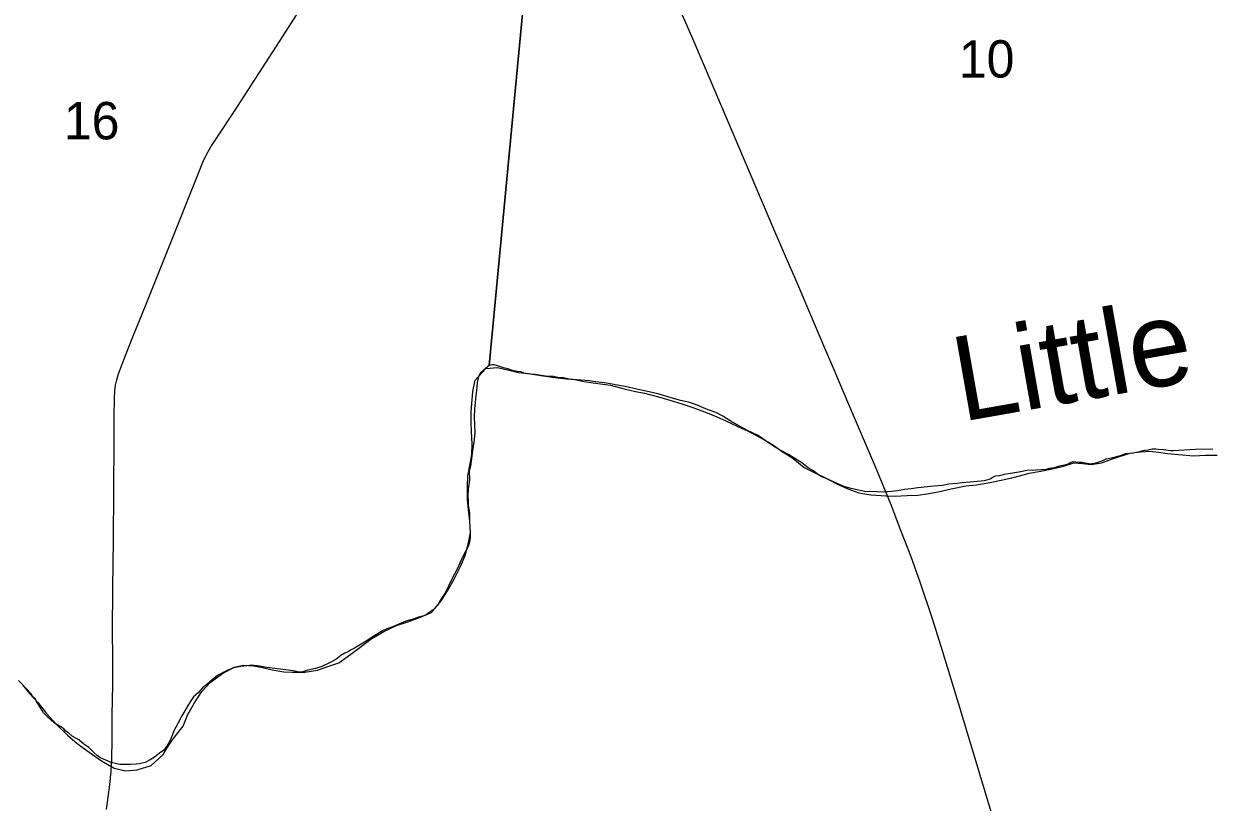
# Model space of a CAD drawing. Extents: x 1410790 to 1770854, y 566777 to 831614.
# Drawn here: x 1645691 to 1652708, y 659329 to 663931 of the extents above; entities that cross this region are included whole.
import ezdxf

# ---------------------------------------------------------------- set-up
doc = ezdxf.new("R2010")
doc.units = 0
for name, color, linetype in [('GM_X_County_Road', 7, 'Continuous'), ('GM_X_Major_River', 7, 'Continuous'), ('GM_X_Major_River_Text', 7, 'Continuous'), ('GM_X_Rail_Line', 7, 'Continuous'), ('GM_X_Section', 7, 'Continuous'), ('GM_X_Section_Text', 7, 'Continuous')]:
    doc.layers.add(name, color=color, linetype=linetype)

msp = doc.modelspace()

# ---------------------------------------------------------------- linework, layer by layer
at = {"layer": 'GM_X_County_Road'}
msp.add_lwpolyline([(1646180.3, 659286.1), (1646198.8, 659432.7), (1646207.2, 659514.4), (1646211.2, 659580.1), (1646213.4, 659704.3), (1646214.1, 659845.9), (1646216.6, 660023), (1646216.6, 660187), (1646216.2, 660334.7), (1646217.3, 660597), (1646220.7, 660875.9), (1646222.8, 661171.2), (1646225.3, 661466.5), (1646225.3, 661614.1), (1646226.6, 661712.4), (1646229.1, 661762), (1646233.3, 661794.1), (1646240.5, 661825.8), (1646249.4, 661855.8), (1646278.5, 661933.5), (1646332.2, 662070), (1646414.6, 662274.1), (1646541.2, 662589.5), (1646724.4, 663047.6), (1646750, 663112.7), (1646769, 663154.8), (1646796.2, 663202.7), (1646835.8, 663262.2), (1646935.7, 663414.8), (1647057.9, 663603.8), (1647185, 663798.3), (1647308.1, 663992.2)], dxfattribs=at)
at = {"layer": 'GM_X_Major_River'}
for points in [[(1645682.8, 660022.8), (1645724, 659971.8), (1645775.1, 659916.6), (1645826, 659853.4), (1645885, 659788), (1645950, 659724.6), (1646007.2, 659675.3), (1646076.5, 659625.7), (1646149.8, 659574.1), (1646225.3, 659530.5), (1646293.3, 659515.1), (1646361.7, 659519.7), (1646444.6, 659546.2), (1646514.2, 659610.9), (1646549.6, 659670.4), (1646586.8, 659721.8), (1646632.1, 659779.1), (1646659.6, 659846.7), (1646699.2, 659916.2), (1646742.8, 659983.5), (1646792.1, 660036.7), (1646865.5, 660089.3), (1646934.6, 660128.1), (1646989, 660139), (1647049.2, 660135.8), (1647101.3, 660124.7), (1647159.2, 660111.5), (1647227.3, 660100.2), (1647277.5, 660097.1), (1647351.8, 660097.7), (1647426.4, 660110.2), (1647481.1, 660129.2), (1647551.9, 660153.8), (1647602.8, 660188.9), (1647668.1, 660237.8), (1647743.6, 660294.4), (1647818.8, 660339.1), (1647893.9, 660373.7), (1647960.6, 660396.4), (1648029.4, 660421.1), (1648100.3, 660449.8), (1648158, 660518.8), (1648201.6, 660588.2), (1648235, 660647.7), (1648272.7, 660723.2), (1648300.1, 660786.8), (1648319.7, 660862.7), (1648331, 660922.6), (1648326.3, 660990.9), (1648319.7, 661057.3), (1648312.9, 661119.6), (1648312.4, 661193.8), (1648315.7, 661258), (1648329.2, 661329.9), (1648338.4, 661383.9), (1648341.7, 661446), (1648337.2, 661520.4), (1648334.2, 661572.6), (1648335.5, 661638.8), (1648341, 661706.9), (1648344, 661757), (1648359.4, 661824.9), (1648421.1, 661893.9), (1648489.5, 661898.5), (1648549.5, 661885.3), (1648615.5, 661869.9), (1648673.6, 661862.7), (1648745.7, 661851.3), (1648829.8, 661839.5), (1648898, 661832.2), (1648948.1, 661827.2), (1649000.1, 661816.1), (1649070.3, 661806.7), (1649158.4, 661794.9), (1649238.3, 661773.2), (1649306.3, 661757.8), (1649358.3, 661746.7), (1649450.3, 661722.8), (1649528.1, 661699.2), (1649580.1, 661684.1), (1649643.9, 661662.8), (1649713.7, 661637.3), (1649769.5, 661616.1), (1649839.2, 661584.6), (1649910.8, 661551.1), (1649972.5, 661521.8), (1650038.1, 661486.3), (1650115.6, 661444.7), (1650167, 661405.5), (1650236.5, 661362), (1650301.7, 661308.5), (1650365.3, 661277.2), (1650417, 661252), (1650496.5, 661210.3)], [(1650496.5, 661210.3), (1650560.2, 661181), (1650626.1, 661157.6), (1650696.1, 661146.1), (1650784.4, 661140.4), (1650840.7, 661139.2), (1650909, 661141.9), (1650973.4, 661144.6), (1651027.7, 661151.6), (1651094.3, 661164.3), (1651171, 661180.8), (1651257.7, 661199.1), (1651320.2, 661205.9), (1651400.8, 661218.3), (1651467.4, 661233), (1651529.9, 661245.8), (1651582.5, 661260.8), (1651632.9, 661273.9), (1651701.5, 661286.5), (1651778.1, 661301.1), (1651834.7, 661316), (1651895.4, 661334.8), (1651947.5, 661331.8), (1651999.6, 661324.7), (1652060.1, 661335.6), (1652130.9, 661360.2), (1652228, 661392.4), (1652288.5, 661401.2), (1652346.8, 661404.1), (1652396.9, 661399), (1652449, 661390)], [(1652449, 661390), (1652603.7, 661377.4), (1652674, 661380.4), (1652742.3, 661381.5)]]:
    msp.add_lwpolyline(points, dxfattribs=at)
at = {"layer": 'GM_X_Rail_Line'}
msp.add_lwpolyline([(1651432.4, 659187.9), (1651215.1, 659914.2), (1651112.6, 660248.8), (1651059.3, 660418.2), (1650988.5, 660630), (1650934, 660779.6), (1650874.6, 660935.3), (1650816.3, 661087.9), (1650724.1, 661311.2), (1650612.4, 661574.4), (1650533.9, 661758.1), (1650479.8, 661884.4), (1650431.5, 661998.6), (1650358, 662170.6), (1650260.5, 662398.9), (1650197.7, 662544.2), (1650118.2, 662731.3), (1649922.8, 663190.2), (1649765.8, 663559.1), (1649644.4, 663841.5), (1649529.5, 664110.6), (1649438.1, 664322.7), (1649390.3, 664439.6)], dxfattribs=at)
at = {"layer": 'GM_X_Section'}
for points in [[(1648871.3, 666444.6), (1648441.9, 661910.9), (1648429.8, 661901.1), (1648409.6, 661885.3), (1648391.4, 661869.6), (1648383.2, 661857.7), (1648377, 661837.8), (1648370.6, 661807.8), (1648366, 661763.9), (1648361.4, 661718), (1648359, 661690), (1648354.6, 661654.1), (1648351.9, 661606.1), (1648355.3, 661562.1), (1648356.7, 661514.1), (1648352.2, 661474.1), (1648345.5, 661420.3), (1648330.1, 661316.5), (1648323.8, 661288.5), (1648325.1, 661234.5), (1648316.3, 661178.7), (1648315.8, 661138.7), (1648317.4, 661110.7), (1648317.1, 661084.7), (1648324.5, 661038.6), (1648325.9, 660994.6), (1648327.4, 660954.5), (1648329, 660926.5), (1648328.5, 660890.6), (1648324.3, 660866.6), (1648317.9, 660840.7), (1648303.6, 660814.9), (1648289.2, 660789.1), (1648272.8, 660755.3), (1648254.2, 660711.6), (1648235.8, 660677.8), (1648219.3, 660644), (1648200.8, 660606.3), (1648182.4, 660568.5), (1648151.7, 660520.9), (1648135.3, 660491.1), (1648117.1, 660469.4), (1648096.9, 660455.7), (1648076.7, 660441.9), (1648054.6, 660430.2), (1648024.5, 660422.6), (1647998.4, 660413), (1647948.2, 660399.6), (1647908, 660382.2), (1647875.8, 660368.6), (1647835.6, 660353.1), (1647811.4, 660341.4), (1647765.1, 660314), (1647714.7, 660280.7), (1647674.4, 660257.2), (1647646.2, 660239.6), (1647622, 660227.9), (1647607.9, 660218.1), (1647587.8, 660210.4), (1647565.6, 660196.7), (1647535.3, 660173.1), (1647501.1, 660155.5), (1647452.8, 660132.2), (1647414.6, 660118.7), (1647370.5, 660109.2), (1647340.4, 660099.6), (1647320.4, 660097.9), (1647302.4, 660102.2), (1647282.5, 660106.4), (1647254.5, 660108.8), (1647190.6, 660117.6), (1647126.8, 660126.4), (1647072.9, 660135.2), (1647034.9, 660139.7), (1647010.9, 660136), (1646972.8, 660130.5), (1646932.7, 660123), (1646900.6, 660111.4), (1646868.4, 660095.8), (1646836.2, 660078.3), (1646803.9, 660052.7), (1646773.5, 660025.1), (1646747.3, 660005.5), (1646720.9, 659975.8), (1646694.6, 659952.1), (1646678.3, 659928.4), (1646664, 659906.6), (1646643.5, 659868.8), (1646625.1, 659839.1), (1646598.5, 659791.4), (1646580, 659755.7), (1646565.5, 659719.9), (1646555.2, 659694), (1646538.8, 659664.2), (1646518.5, 659636.5), (1646492.2, 659618.9), (1646463.9, 659595.2), (1646437.7, 659579.6), (1646407.5, 659564), (1646373.4, 659556.4), (1646355.4, 659554.7), (1646321.4, 659551.1), (1646291.4, 659551.5), (1646259.4, 659551.9), (1646239.7, 659556.8), (1646207.6, 659564.6), (1646175.7, 659577), (1646143.9, 659591.4), (1646124.1, 659605.7), (1646106.4, 659621.9), (1646074.7, 659652.3), (1646045, 659672.7), (1646017.3, 659697.1), (1645977.7, 659719.6), (1645955.9, 659739.9), (1645940.1, 659750.1), (1645928.2, 659762.3), (1645916.3, 659770.4), (1645892.5, 659784.7), (1645872.7, 659797), (1645850.9, 659815.2), (1645833.1, 659831.5), (1645819.3, 659845.6), (1645807.5, 659857.8), (1645799.7, 659871.9), (1645784, 659896.1), (1645766.4, 659924.3), (1645760.6, 659938.4), (1645744.7, 659952.6), (1645735, 659970.7), (1645705.4, 660001.1), (1645660, 660047.7)], [(1652718.3, 661415.8), (1652614.3, 661415.1), (1652484.2, 661405.9), (1652466.6, 661406.2), (1652426.6, 661412.7), (1652394.7, 661415.1), (1652380.7, 661415.3), (1652358.7, 661415.6), (1652334.6, 661409.9), (1652314.6, 661408.2), (1652298.6, 661404.4), (1652276.5, 661398.7), (1652246.4, 661393.1), (1652226.4, 661391.3), (1652202.3, 661387.6), (1652170.2, 661376.1), (1652132.1, 661366.6), (1652108, 661360.9), (1652086, 661357.2), (1652061.8, 661345.5), (1652047.8, 661341.7), (1652025.7, 661334), (1651995.6, 661328.4), (1651975.6, 661330.6), (1651961.7, 661332.8), (1651945.7, 661337), (1651927.7, 661337.2), (1651907.8, 661339.5), (1651893.8, 661341.7), (1651877.8, 661337.9), (1651863.6, 661328.1), (1651841.5, 661322.4), (1651811.5, 661314.8), (1651779.3, 661305.2), (1651753.3, 661301.5), (1651731.2, 661295.8), (1651705.2, 661294.2), (1651671.2, 661292.6), (1651649.2, 661290.9), (1651629.2, 661291.2), (1651611.1, 661287.4), (1651571, 661279.9), (1651533, 661274.4), (1651484.9, 661267.1), (1651456.8, 661259.4), (1651430.7, 661255.8), (1651418.7, 661249.9), (1651406.6, 661240.1), (1651388.5, 661234.3), (1651366.4, 661228.6), (1651324.4, 661225.2), (1651284.3, 661221.7), (1651236.3, 661216.3), (1651206.2, 661212.7), (1651158.2, 661209.4), (1651120.1, 661201.9), (1651068, 661196.5), (1650973.9, 661187.8), (1650935.9, 661182.3), (1650895.8, 661176.8), (1650853.7, 661169.4), (1650819.7, 661165.8), (1650771.6, 661162.4), (1650695.7, 661165.5), (1650667.7, 661163.8), (1650651.8, 661168), (1650623.8, 661174.4), (1650580, 661183), (1650536.1, 661195.5), (1650480.5, 661220.2), (1650428.8, 661244.9), (1650404.9, 661253.3), (1650387.1, 661263.5), (1650357.4, 661287.9), (1650325.6, 661306.3), (1650288, 661334.8), (1650248.4, 661361.3), (1650210.7, 661383.8), (1650169, 661406.3), (1650127.3, 661430.9), (1650077.7, 661463.5), (1650030.2, 661496.1), (1649968.6, 661526.9), (1649911, 661557.7), (1649865.4, 661584.3), (1649821.7, 661610.9), (1649780, 661633.4), (1649720.3, 661654.2), (1649676.6, 661674.7), (1649626.8, 661691.4), (1649571, 661704.1), (1649511.2, 661720.9), (1649445.5, 661741.8), (1649403.6, 661750.3), (1649321.9, 661769.4), (1649244.1, 661786.4), (1649188.3, 661797.1), (1649136.4, 661805.8), (1649104.5, 661810.2), (1649070.5, 661814.7), (1649034.6, 661819.1), (1648980.7, 661823.9), (1648916.8, 661830.7), (1648880.9, 661837.2), (1648854.9, 661837.5), (1648821, 661845.9), (1648775, 661848.5), (1648713.2, 661857.4), (1648667.2, 661862), (1648647.3, 661866.2), (1648629.4, 661872.4), (1648609.4, 661874.7), (1648585.5, 661879), (1648551.6, 661891.5), (1648525.7, 661897.8), (1648501.8, 661904.1), (1648485.3, 661911), (1648469.9, 661914.5), (1648456.4, 661914.7), (1648441.9, 661910.9), (1648871.3, 666444.6)]]:
    msp.add_lwpolyline(points, dxfattribs=at)

# ---------------------------------------------------------------- texts
at = {"layer": 'GM_X_Major_River_Text'}
msp.add_text('Little', height=500.01, rotation=10.01167, dxfattribs=at).set_placement((1651233.1, 661577.7))
at = {"layer": 'GM_X_Section_Text'}
for s, p in [('10', (1651216.6, 663612.7)), ('16', (1645927.8, 663247.5))]:
    msp.add_text(s, height=221, rotation=0.00001, dxfattribs=at).set_placement(p)

doc.saveas('drawing.dxf')
